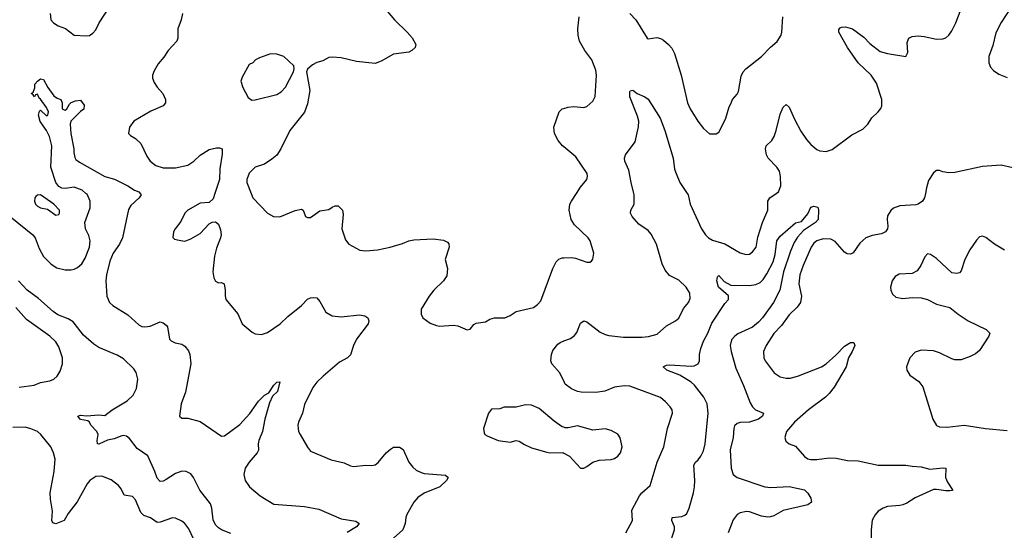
# Model space of a CAD drawing. Header units: inches. Extents: x 2057696 to 2160536, y 827480 to 1016834.
# Tile 271 of 422: x 2126454 to 2132871, y 947807 to 951130. Entities that reach past the tile are written whole.
import ezdxf

# ---------------------------------------------------------------- set-up
doc = ezdxf.new("R2010")
doc.units = ezdxf.units.IN
doc.header["$MEASUREMENT"] = 0
for name, color, linetype in [('C1924', 7, 'Continuous'), ('C1925', 7, 'Continuous'), ('C1934', 7, 'Continuous'), ('C1935', 7, 'Continuous')]:
    doc.layers.add(name, color=color, linetype=linetype)

msp = doc.modelspace()

# ---------------------------------------------------------------- linework, layer by layer
at = {"layer": 'C1924', "color": 5}
for points, elevation in [([(2126391.8, 949850), (2126539.6, 949730), (2126555, 949710), (2126580.3, 949640.3), (2126608.7, 949588.7), (2126658.5, 949538.5), (2126696, 949516), (2126750, 949501.1), (2126790, 949501.1), (2126810, 949505.7), (2126830, 949516.5), (2126858.5, 949541.5), (2126882, 949578), (2126908.8, 949650), (2126913.5, 949690), (2126905.3, 949725.3), (2126882.2, 949770), (2126877.8, 949810), (2126913.6, 949906.4), (2126914.5, 949950), (2126893.8, 949993.8), (2126886.2, 950000)], 440), ([(2127238.8, 950000), (2127246.8, 949990), (2127232.7, 949970), (2127179.1, 949920.9), (2127164.5, 949895.5), (2127125.3, 949710), (2127105.7, 949670), (2127063.1, 949610), (2127042, 949558), (2127019.5, 949470), (2127016.5, 949430), (2127022.4, 949330), (2127040.4, 949290), (2127060.4, 949270), (2127159.6, 949210), (2127230, 949143.1), (2127250, 949133.1), (2127270, 949130.3), (2127304.6, 949135.4), (2127370, 949163), (2127390, 949157.3), (2127410, 949142.8), (2127417.1, 949130), (2127431, 949050), (2127440.5, 949040.5), (2127467.5, 949027.5), (2127510, 949017.3), (2127530, 949004.9), (2127555.4, 948975.4), (2127563.7, 948950), (2127568.7, 948890), (2127534, 948706), (2127506, 948630), (2127494.8, 948550), (2127510, 948537.3), (2127550, 948535.5), (2127630, 948514.3), (2127770, 948420.3), (2127790, 948421.1), (2127890, 948496.2), (2127953.2, 948566.8), (2128010, 948647.6), (2128050, 948686), (2128077.6, 948702.4), (2128110, 948750.8), (2128130, 948771), (2128150, 948772), (2128134.4, 948710), (2128101.3, 948678.7), (2128083, 948637), (2128052.2, 948530), (2128037.2, 948450), (2128012.9, 948390), (2128008.9, 948370), (2128010, 948329.2), (2128001.3, 948310), (2127950, 948249.6), (2127923.6, 948210), (2127914.3, 948170), (2127924, 948130), (2127953.1, 948090), (2128022, 948030), (2128110, 947977), (2128310, 947961.8), (2128403.2, 947943.2), (2128550, 947881.3), (2128644.9, 947864.9), (2128667.3, 947850), (2128650.4, 947830), (2128588.3, 947791.7)], 440), ([(2127727.1, 950000), (2127715.2, 949964.8), (2127690, 949941.1), (2127630, 949935.8), (2127550, 949889.6), (2127530.4, 949870), (2127504.2, 949815.8), (2127466.8, 949770), (2127456, 949750), (2127451.6, 949711.6), (2127462.8, 949702.8), (2127494.4, 949694.4), (2127527.9, 949687.9), (2127538, 949690), (2127570, 949703), (2127630, 949739.1), (2127690, 949802), (2127707.9, 949812.1), (2127730, 949814.9), (2127750, 949798.8), (2127763.4, 949763.4), (2127766.7, 949730), (2127763.7, 949710), (2127737.1, 949642.9), (2127723.2, 949590), (2127714, 949490), (2127719.5, 949450), (2127730, 949427.3), (2127750, 949418), (2127770, 949420.5), (2127786.8, 949410), (2127794, 949370), (2127793, 949333), (2127798.8, 949310), (2127875.3, 949215.3), (2127904, 949150), (2127970, 949096), (2127990, 949086), (2128030, 949080.7), (2128070, 949093.4), (2128152, 949150), (2128201.3, 949198.7), (2128291.1, 949268.9), (2128330, 949310.7), (2128350, 949320.7), (2128370, 949322.8), (2128390, 949318.8), (2128410, 949296), (2128450, 949225.5), (2128490, 949201.6), (2128550, 949195.8), (2128670, 949208.7), (2128702.8, 949202.8), (2128722.8, 949190), (2128730.4, 949170.4), (2128726.4, 949150), (2128650.3, 949050), (2128630.3, 949010), (2128610, 948949.6), (2128590.2, 948929.8), (2128539.7, 948900.3), (2128432.2, 948810), (2128390.4, 948770), (2128364.8, 948735.2), (2128310, 948625.2), (2128296.5, 948570), (2128271.8, 948510), (2128267.2, 948490), (2128268.7, 948470), (2128272, 948450), (2128282, 948430), (2128330, 948347.7), (2128350, 948321.6), (2128485.3, 948265.3), (2128570, 948244.9), (2128610, 948226), (2128630, 948221.6), (2128709.6, 948230.4), (2128750, 948228), (2128770, 948233), (2128790, 948247.3), (2128843.6, 948310), (2128870, 948333.7), (2128890, 948347), (2128928.7, 948348.7), (2128952.7, 948332.7), (2128990.2, 948250.2), (2129016.4, 948216.4), (2129038.6, 948198.6), (2129070, 948182), (2129090, 948176.9), (2129230, 948164.9), (2129247.3, 948150), (2129235.5, 948130), (2129192.7, 948090), (2129090, 948048.7), (2129050, 948020.4), (2129022.4, 947990), (2128977.7, 947910), (2128970.3, 947890), (2128966.7, 947850), (2128952.2, 947810), (2128890, 947756.2)], 460), ([(2127962, 950000), (2127973.4, 949970), (2128070, 949870.7), (2128108.7, 949848.7), (2128150, 949848), (2128250, 949888.9), (2128290, 949897.1), (2128302.8, 949890), (2128316, 949850), (2128330, 949842), (2128350, 949843), (2128410, 949885.5), (2128470, 949894.8), (2128490, 949911), (2128510, 949918), (2128530, 949918), (2128558.8, 949890), (2128562.8, 949862.8), (2128554.9, 949770), (2128576.7, 949696.7), (2128598.8, 949670), (2128670.4, 949630.4), (2128710, 949625.5), (2128787, 949633), (2128869.6, 949650.4), (2128950, 949673.7), (2128990, 949690.4), (2129023.1, 949696.9), (2129150, 949703.1), (2129215.4, 949695.4), (2129243, 949683), (2129250.5, 949670.5), (2129252.7, 949650), (2129227.3, 949570), (2129242.8, 949510), (2129238, 949462), (2129216, 949430), (2129153, 949370), (2129122, 949330), (2129070, 949246), (2129070, 949214), (2129081, 949190), (2129130, 949154), (2129170, 949139.1), (2129190, 949136.3), (2129282, 949142), (2129310, 949137.3), (2129370, 949110.8), (2129390, 949116), (2129414.2, 949145.8), (2129430, 949154), (2129490, 949164.4), (2129519.1, 949180.9), (2129549.6, 949190.4), (2129615.3, 949190), (2129650, 949204.9), (2129690, 949230.5), (2129803, 949257), (2129830, 949275.5), (2129850, 949300.7), (2129928.2, 949510), (2129950, 949553.4), (2129968.4, 949571.6), (2129990, 949580.4), (2130000, 949580.7)], 480), ([(2127830, 947785.1), (2127770, 947809.8), (2127750, 947822.4), (2127730, 947843.1), (2127715.5, 947875.5), (2127706.3, 947950), (2127697.8, 947977.8), (2127627.5, 948067.5), (2127586.9, 948150), (2127570, 948173.3), (2127539, 948190), (2127510, 948192.3), (2127470, 948176.8), (2127410, 948136.4), (2127390, 948126.9), (2127370, 948124.2), (2127350, 948145.2), (2127335.3, 948190), (2127290, 948292), (2127219, 948339), (2127170, 948403.5), (2127150, 948418.7), (2127130, 948423.6), (2127119, 948421), (2127070, 948401.3), (2127026.9, 948393.1), (2126970, 948367.3), (2126962, 948370), (2126959.5, 948390), (2126965.1, 948430), (2126956, 948450), (2126918, 948490), (2126909.5, 948509.5), (2126898.6, 948518.6), (2126850, 948527.6), (2126834, 948550), (2126850, 948556.4), (2126892.3, 948552.3), (2126970, 948558.7), (2127010, 948554.8), (2127056, 948590), (2127154.7, 948650), (2127193.1, 948686.9), (2127215.4, 948730), (2127224.8, 948790), (2127213.8, 948833.8), (2127197.4, 948857.4), (2127130, 948922), (2127090, 948947.6), (2126970, 948995.6), (2126937.5, 949017.5), (2126870, 949077.4), (2126803, 949163), (2126770, 949183.8), (2126703, 949210), (2126673, 949230), (2126575.9, 949315.9), (2126502.8, 949370), (2126445.7, 949430)], 440), ([(2126450, 948737.7), (2126548, 948752), (2126590, 948767.9), (2126650, 948779.5), (2126676, 948790), (2126698, 948810), (2126717.7, 948842.3), (2126733.5, 948890), (2126733.8, 948930), (2126710, 949001.6), (2126690, 949033.5), (2126650, 949070.8), (2126499.1, 949179.1), (2126430, 949256.4)], 460), ([(2130000, 948779), (2129973.5, 948833.5), (2129923.5, 948890), (2129916.8, 948910), (2129921, 948950), (2129930, 948976.3), (2129960.9, 949019.1), (2129976, 949030), (2130000, 949038.9)], 460), ([(2130000, 948476.9), (2129990, 948480.5), (2129937, 948517), (2129839.4, 948599.4), (2129790, 948621.6), (2129750, 948623), (2129690, 948608.3), (2129612.3, 948607.7), (2129583.4, 948596.6), (2129530, 948594.5), (2129510.5, 948570), (2129478, 948470), (2129481.1, 948441.1), (2129486.8, 948430), (2129500.9, 948420.9), (2129572, 948390), (2129650, 948379.5), (2129690, 948390.6), (2129710, 948386), (2129744.1, 948364.1), (2129790, 948343.6), (2129890, 948316), (2129910, 948311.7), (2129993.1, 948313.1), (2130000, 948309.6)], 480), ([(2127615.1, 947690), (2127556.1, 947816.1), (2127530, 947849.7), (2127510, 947865.1), (2127470, 947885.4), (2127450, 947887.1), (2127370, 947859.2), (2127350, 947857.7), (2127307.5, 947887.5), (2127263.4, 947903.4), (2127242.9, 947922.9), (2127210, 948004.7), (2127190, 948027.4), (2127134.8, 948034.8), (2127115.7, 948075.7), (2127097.3, 948097.3), (2127050, 948134.8), (2126990, 948158.8), (2126950, 948155.8), (2126912, 948130), (2126894.3, 948110), (2126827.9, 947992.1), (2126770, 947915.6), (2126743.1, 947870), (2126690, 947848.4), (2126670, 947854), (2126664.2, 947870), (2126667.3, 947930), (2126654.5, 948010), (2126652.9, 948050), (2126679.8, 948190), (2126685.1, 948270), (2126675.6, 948310), (2126656.8, 948350), (2126591.5, 948430), (2126569.8, 948449.8), (2126527.7, 948467.7), (2126490, 948476.8), (2126410, 948476.5)], 460)]:
    msp.add_lwpolyline(points, dxfattribs=dict(at, elevation=elevation))
at = {"layer": 'C1924', "color": 5, "elevation": 460}
msp.add_lwpolyline([(2126590, 949989.4), (2126570, 949989.2), (2126560.4, 949979.6), (2126554, 949970), (2126550.6, 949950), (2126558, 949930), (2126570, 949916.3), (2126590, 949905.7), (2126636.1, 949896.1), (2126690, 949858), (2126710, 949862), (2126714, 949870), (2126713.2, 949890), (2126676, 949930)], close=True, dxfattribs=at)
at = {"layer": 'C1925', "color": 5}
for points, elevation in [([(2126653.4, 951170), (2126657.3, 951130), (2126674.8, 951110), (2126704.7, 951090), (2126753.7, 951073.7), (2126810, 951030.7), (2126890, 951024.9), (2126910, 951027.7), (2126930, 951042), (2126950, 951064), (2126971.5, 951110), (2127038.3, 951210)], 460), ([(2127515.8, 951170), (2127507.1, 951130), (2127485.4, 951070), (2127485.5, 951010), (2127478.9, 950990), (2127421.1, 950930), (2127393.7, 950886.3), (2127356.7, 950843.3), (2127330, 950798), (2127320.2, 950770), (2127320.2, 950750), (2127330, 950721.6), (2127350, 950691.7), (2127388, 950650), (2127405.3, 950610), (2127405.5, 950590), (2127390.3, 950569.7), (2127310, 950535.6), (2127197.3, 950470), (2127170.7, 950430), (2127162.8, 950390), (2127175.9, 950375.9), (2127210, 950358), (2127244.2, 950324.2), (2127282, 950242), (2127304.9, 950210), (2127342.3, 950182.3), (2127390, 950165.8), (2127470, 950166), (2127550, 950182.8), (2127590, 950209), (2127630, 950249.1), (2127690, 950285.5), (2127736.9, 950296.9), (2127756.5, 950296.5), (2127773.4, 950290), (2127774.6, 950254.6), (2127759.7, 950160.3), (2127757.5, 950090), (2127727.1, 950000)], 460), ([(2128850, 951186), (2128897.3, 951130), (2128980.7, 951050), (2129011.8, 951011.8), (2129036.3, 950970), (2129030.7, 950950), (2129010, 950929.4), (2128990, 950919.5), (2128890, 950905.6), (2128810, 950860.7), (2128770, 950845.6), (2128650, 950857.6), (2128550, 950881.6), (2128490, 950887.3), (2128470, 950884.5), (2128430, 950863.7), (2128390, 950852.7), (2128363.4, 950836.6), (2128330.7, 950809.3), (2128322.8, 950790), (2128344.4, 950670), (2128330, 950582), (2128311.2, 950528.8), (2128215.3, 950410), (2128156, 950290), (2128130, 950249.6), (2128098.2, 950221.8), (2128050.7, 950190), (2127988.4, 950170), (2127950, 950131.8), (2127935.3, 950090), (2127935.3, 950070), (2127962, 950000)], 480), ([(2126886.2, 950000), (2126860.6, 950020.6), (2126810, 950039.8), (2126750, 950030.7), (2126730, 950033.3), (2126710, 950043.7), (2126690.9, 950070), (2126656.9, 950170), (2126662.7, 950310), (2126649.4, 950369.4), (2126629.2, 950410), (2126588.2, 950468.2), (2126577.2, 950510), (2126584, 950536), (2126590, 950542), (2126630, 950504.7), (2126638, 950510), (2126641.2, 950530), (2126630, 950558), (2126590, 950614), (2126580.2, 950620.2), (2126570, 950646), (2126558, 950642), (2126550, 950628), (2126542, 950642), (2126528.7, 950650), (2126542, 950658), (2126553.6, 950686.4), (2126553.2, 950710), (2126570, 950731.3), (2126590, 950744.7), (2126610, 950742), (2126637.3, 950690), (2126675.9, 950635.9), (2126698.8, 950618.8), (2126722, 950610), (2126732, 950590), (2126732, 950550), (2126743.5, 950543.5), (2126750, 950541), (2126762, 950550), (2126778.6, 950581.4), (2126789.3, 950590.7), (2126817.5, 950602.5), (2126850, 950606), (2126874.4, 950574.4), (2126872.4, 950547.6), (2126850, 950532.7), (2126786.8, 950470), (2126782.8, 950450), (2126787.4, 950390), (2126806.5, 950290), (2126806.4, 950266.4), (2126812.7, 950232.7), (2126821.1, 950221.1), (2126843.4, 950203.4), (2127010, 950110.4), (2127072.7, 950092.7), (2127158.8, 950050), (2127201.8, 950021.8), (2127230.8, 950010), (2127238.8, 950000)], 440), ([(2130000, 950303.2), (2129991.8, 950310), (2129963.5, 950343.5), (2129940.5, 950390), (2129934.7, 950430), (2129969.3, 950530), (2129989, 950550), (2130000, 950553.1)], 480)]:
    msp.add_lwpolyline(points, dxfattribs=dict(at, elevation=elevation))
at = {"layer": 'C1925', "color": 5, "elevation": 480}
msp.add_lwpolyline([(2128090, 950909), (2128016.9, 950883.1), (2127991.6, 950868.4), (2127974, 950850), (2127950, 950838), (2127903.4, 950756.6), (2127896.3, 950730), (2127907.7, 950690), (2127943, 950623), (2127967.7, 950607.7), (2127990, 950608), (2128130, 950643), (2128159.3, 950660.7), (2128187.7, 950692.3), (2128239.3, 950790), (2128244, 950810), (2128242, 950830), (2128175.3, 950890), (2128130, 950905.2)], close=True, dxfattribs=at)
at = {"layer": 'C1934', "color": 5}
for points, elevation in [([(2130000, 949580.7), (2130050, 949582.4), (2130077.3, 949577.3), (2130150, 949551), (2130170, 949551.3), (2130182, 949558), (2130189.1, 949570.9), (2130196, 949610), (2130172.3, 949690), (2130159.5, 949710), (2130070, 949794), (2130048.6, 949830), (2130034.8, 949890), (2130039.8, 949930), (2130049.8, 949950), (2130082.8, 950000)], 480), ([(2130000, 949038.9), (2130044.6, 949055.4), (2130070, 949074), (2130085.2, 949094.8), (2130110, 949154), (2130130, 949170.5), (2130150, 949164.4), (2130237.3, 949097.3), (2130270, 949080.8), (2130294.8, 949074.8), (2130390, 949062.9), (2130510, 949063.2), (2130552.4, 949067.6), (2130610, 949084.2), (2130670, 949137.1), (2130729.2, 949170), (2130750, 949186.8), (2130779.6, 949250), (2130814, 949290), (2130824.2, 949315.8), (2130821.3, 949350), (2130798.7, 949390), (2130750, 949434.7), (2130690, 949464.2), (2130660.7, 949500.7), (2130641, 949541), (2130604.2, 949670), (2130570, 949735.1), (2130550, 949758.9), (2130490, 949798.7), (2130445.6, 949850), (2130435.1, 949870), (2130438, 949890), (2130459.8, 949930), (2130459.8, 949990), (2130457.2, 950000)], 460), ([(2130804.8, 950000), (2130811, 949991), (2130823.2, 949930), (2130897.4, 949770), (2130924.6, 949730), (2130943.1, 949710), (2130970, 949694.3), (2131050.3, 949670.3), (2131150, 949612.2), (2131190, 949601.3), (2131210, 949604.4), (2131230, 949618.4), (2131254.8, 949650), (2131265.7, 949714.3), (2131294.5, 949810), (2131329.7, 949890), (2131329.7, 949950), (2131344.2, 949970), (2131385.2, 950000)], 460), ([(2132357.1, 950000), (2132351.7, 949970), (2132337.6, 949950), (2132310.5, 949930), (2132295, 949925), (2132190, 949918.8), (2132150, 949904.4), (2132131.1, 949888.9), (2132110, 949853.2), (2132108, 949830), (2132113, 949787), (2132110.2, 949769.8), (2132096.5, 949750), (2132070, 949735.5), (2132010, 949725.3), (2131970, 949710.8), (2131930, 949675.4), (2131887.5, 949612.5), (2131870, 949603.9), (2131846.8, 949606.8), (2131830, 949617.7), (2131770, 949686.4), (2131740.7, 949700.7), (2131690, 949703), (2131650, 949690.5), (2131630, 949675), (2131613.5, 949650), (2131560.6, 949530), (2131539.8, 949470), (2131533.2, 949410), (2131549.3, 949330), (2131543.2, 949290), (2131521.9, 949258.1), (2131470, 949209.7), (2131419.2, 949140.8), (2131370, 949088), (2131318.9, 949010), (2131302, 948970), (2131303.7, 948930), (2131312.2, 948910), (2131372.4, 948832.4), (2131410, 948805.7), (2131450, 948797.4), (2131477.7, 948797.7), (2131530, 948811.3), (2131679.7, 948870), (2131710, 948890.2), (2131773.3, 948946.7), (2131830, 949006), (2131870, 949028), (2131891.3, 949030), (2131897.1, 949010), (2131880.3, 948970), (2131856.5, 948930), (2131840.2, 948870), (2131761.5, 948738.5), (2131730, 948696.9), (2131705.9, 948674.1), (2131594.3, 948590), (2131504.9, 948510), (2131452.7, 948450), (2131441.6, 948410), (2131446.9, 948386.9), (2131468.5, 948368.5), (2131510, 948353.4), (2131570, 948286.7), (2131590, 948271.8), (2131607.6, 948267.6), (2131650, 948266.7), (2131730, 948278), (2131775.5, 948275.5), (2131850, 948261.7), (2131918, 948258), (2132050, 948230.2), (2132230, 948230.4), (2132270, 948223.1), (2132330, 948220.4), (2132385.5, 948205.5), (2132473.5, 948213.5), (2132490, 948210.6), (2132488.5, 948150), (2132500.5, 948120.5), (2132534, 948070), (2132533.7, 948066.3), (2132517, 948063), (2132490, 948063.1), (2132430, 948072.4), (2132408.9, 948071.1), (2132290, 948018.3), (2132236.1, 947983.9), (2132210, 947972.5), (2132190, 947967), (2132110, 947960.7), (2132081.6, 947950), (2132050, 947930.9), (2132030, 947908.2), (2132010, 947872.3), (2132002.8, 947810), (2132003.9, 947750)], 460), ([(2130689.7, 947710), (2130722, 947810), (2130722, 947830), (2130704.4, 947870), (2130706.6, 947890), (2130770, 947896.2), (2130790, 947904.4), (2130803.1, 947916.9), (2130818.5, 947950), (2130845, 948050), (2130852.5, 948090), (2130853.9, 948130), (2130847.7, 948230), (2130858.3, 948250), (2130875.5, 948264.5), (2130894.6, 948290), (2130910, 948323.1), (2130922.6, 948370), (2130941.7, 948570), (2130934.3, 948630), (2130912.9, 948672.9), (2130852.2, 948752.2), (2130831.5, 948771.5), (2130757, 948817), (2130672.7, 948850), (2130649, 948870), (2130670, 948882), (2130690, 948884.4), (2130830, 948874.2), (2130850, 948877.6), (2130876.3, 948890), (2130884.4, 948910), (2130884.5, 948950), (2130893.4, 948990), (2130910, 949037.7), (2130938.5, 949090), (2130965.3, 949154.7), (2131050, 949283.1), (2131073, 949310), (2131073.2, 949333.2), (2131008.9, 949390), (2130998.7, 949430), (2131002.5, 949457.5), (2131010, 949466), (2131046, 949426), (2131090, 949402.6), (2131210, 949399.1), (2131252.7, 949407.3), (2131279.7, 949420.3), (2131300.1, 949439.9), (2131323.9, 949476.1), (2131364.9, 949555.1), (2131377.7, 949602.3), (2131389.9, 949690), (2131410, 949720.4), (2131510, 949807.3), (2131550, 949816), (2131590, 949866.8), (2131609.6, 949910.4), (2131630, 949916.3), (2131656, 949910), (2131660.7, 949890), (2131658, 949830), (2131641.6, 949810), (2131562, 949758), (2131524.2, 949715.8), (2131501, 949679), (2131477.2, 949622.8), (2131432.4, 949490), (2131408, 949370), (2131367.7, 949290), (2131295.9, 949190), (2131270, 949161), (2131230, 949128.7), (2131135.5, 949084.5), (2131114.6, 949070), (2131094.5, 949045.5), (2131085.4, 949010), (2131090.8, 948970), (2131122.4, 948862.4), (2131172.3, 948750), (2131215.3, 948635.3), (2131230.2, 948610.2), (2131250, 948590.4), (2131302, 948570), (2131294.6, 948550), (2131270, 948529.1), (2131210, 948510.7), (2131150, 948508.9), (2131130, 948502.3), (2131114, 948486), (2131108.3, 948470), (2131103.8, 948410), (2131083.8, 948330), (2131091.6, 948210), (2131104.2, 948170), (2131130.6, 948150), (2131310.1, 948090.1), (2131350, 948086.1), (2131470, 948092.5), (2131570, 948070.2), (2131590, 948048.5), (2131610, 948016.4), (2131614.2, 947990), (2131590, 947972.4), (2131430, 947935.8), (2131370, 947901.6), (2131346.6, 947893.4), (2131330, 947891.3), (2131290, 947897.4), (2131210, 947927.7), (2131190.3, 947929.7), (2131150, 947919.1), (2131130, 947908.3), (2131104.5, 947875.5), (2131072.2, 947790)], 440), ([(2132872.3, 949630), (2132808.5, 949668.5), (2132750, 949711.8), (2132730, 949720.7), (2132720.9, 949719.1), (2132710, 949717), (2132690, 949695.1), (2132647.7, 949632.3), (2132614, 949570), (2132590, 949495.3), (2132578.4, 949481.6), (2132562, 949478), (2132530, 949482.9), (2132430, 949576.9), (2132390, 949602.9), (2132370, 949605.2), (2132354, 949586), (2132328.2, 949530), (2132303.9, 949496.1), (2132270, 949478.4), (2132185.8, 949474.2), (2132160.9, 949459.1), (2132141.3, 949430), (2132130.4, 949390), (2132132.7, 949370), (2132143.1, 949343.1), (2132164.9, 949324.9), (2132210, 949316.4), (2132270, 949321.3), (2132330, 949319.5), (2132370, 949308.9), (2132430, 949279.6), (2132515.9, 949255.9), (2132570, 949213.4), (2132636, 949170), (2132753.3, 949113.3), (2132778, 949090), (2132771.3, 949070), (2132710, 948976), (2132684.2, 948955.8), (2132650, 948938), (2132590, 948916.9), (2132550, 948916.3), (2132530, 948922), (2132450, 948961.1), (2132410, 948974), (2132330, 948978.3), (2132290, 948965.1), (2132255.5, 948930), (2132234.8, 948870), (2132236, 948850), (2132256.8, 948816.8), (2132314.4, 948774.4), (2132341.4, 948741.4), (2132406, 948530), (2132430, 948487.7), (2132450, 948480.5), (2132498.4, 948478.4), (2132610, 948491.4), (2132749.3, 948469.3), (2132890, 948455.2)], 480), ([(2130404, 947790), (2130447.8, 947870), (2130443.2, 947936.8), (2130494, 948030), (2130510, 948050.3), (2130562.7, 948097.3), (2130609.8, 948250.2), (2130652.6, 948350), (2130676.1, 948470), (2130709.7, 948570), (2130706.3, 948590), (2130693.6, 948610), (2130663.3, 948643.3), (2130630.6, 948670.6), (2130430, 948745), (2130393.9, 948746.1), (2130330, 948738.3), (2130268.1, 948711.9), (2130210, 948704.4), (2130114.7, 948705.3), (2130089.3, 948710), (2130050, 948726.4), (2130010, 948758.4), (2130000, 948779)], 460), ([(2130000, 948309.6), (2130037.3, 948290), (2130110, 948211.3), (2130130, 948211), (2130150, 948222.8), (2130190, 948250.6), (2130230, 948263), (2130310, 948267), (2130330, 948274), (2130351.8, 948290), (2130369.7, 948310.3), (2130380.5, 948350), (2130368.2, 948408.2), (2130352.6, 948432.6), (2130310, 948456.9), (2130270, 948467.8), (2130190, 948458.7), (2130090, 948486), (2130030, 948473.3), (2130010, 948473.3), (2130000, 948476.9)], 480)]:
    msp.add_lwpolyline(points, dxfattribs=dict(at, elevation=elevation))
at = {"layer": 'C1935', "color": 5}
for points, elevation in [([(2131385.2, 950000), (2131398.9, 950010), (2131415.3, 950050), (2131413.6, 950110), (2131405.5, 950145.5), (2131389.8, 950169.8), (2131332.6, 950230), (2131321.7, 950250), (2131314.7, 950290), (2131318.4, 950310), (2131355.3, 950344.7), (2131370.9, 950369.1), (2131385.1, 950410), (2131410, 950514.8), (2131430, 950562), (2131450, 950578), (2131470, 950560.7), (2131503.4, 950483.4), (2131545, 950405), (2131582, 950350), (2131610, 950318), (2131650, 950284.9), (2131670, 950276.5), (2131710, 950271.6), (2131750, 950286), (2131878.6, 950381.4), (2131950, 950418.2), (2131982.4, 950450), (2132007.8, 950492.2), (2132049.7, 950530), (2132066.8, 950553.2), (2132072.5, 950570), (2132072.2, 950610), (2132038, 950718), (2132003.5, 950770), (2131918.4, 950850), (2131849.7, 950950), (2131792.3, 951050), (2131792.9, 951067.1), (2131801.5, 951078.5), (2131810, 951082.8), (2131836.5, 951083.5), (2131882.8, 951070), (2131955.8, 951015.8), (2131995.2, 950975.2), (2132062.6, 950922.6), (2132111, 950910), (2132229, 950891), (2132242.7, 950917.3), (2132238.6, 950981.4), (2132249.6, 951010.4), (2132270, 951022), (2132310, 951026), (2132350, 951022), (2132430, 951002.7), (2132470, 951005.2), (2132490, 951013.1), (2132510, 951030.3), (2132530, 951058.7), (2132555.3, 951110), (2132600.3, 951230)], 460), ([(2132921.5, 951218.5), (2132850, 951112.3), (2132815.9, 951044.1), (2132796.7, 950963.3), (2132771.7, 950890), (2132770.3, 950850), (2132781.4, 950821.4), (2132800, 950800), (2132836.8, 950776.8), (2132890, 950754.9)], 460), ([(2130431.8, 951171.8), (2130470.3, 951130), (2130542.8, 951010), (2130550, 951004.9), (2130606.2, 951013.8), (2130630, 951008.7), (2130650, 950998), (2130683.7, 950970), (2130704.6, 950944.6), (2130721.5, 950910), (2130764.9, 950770), (2130806.4, 950590), (2130823.8, 950550), (2130873.4, 950470), (2130910, 950422.8), (2130950, 950387.7), (2130993.6, 950386.4), (2131010, 950398.8), (2131029.3, 950430), (2131057, 950490), (2131077.2, 950562.8), (2131090, 950582), (2131099, 950610), (2131130, 950646), (2131138, 950662), (2131157.5, 950762.5), (2131169.2, 950790), (2131186, 950810), (2131290, 950890.4), (2131347.3, 950952.7), (2131390.7, 950989.3), (2131416.9, 951030), (2131421.3, 951050), (2131427.8, 951150)], 480), ([(2130000, 950553.1), (2130030, 950561.6), (2130065.2, 950565.2), (2130130, 950558), (2130150, 950564.9), (2130190, 950599.1), (2130205.1, 950630), (2130214.5, 950770), (2130210, 950801.2), (2130182.7, 950870), (2130137.4, 950930), (2130102.4, 950990), (2130093.3, 951030), (2130091.4, 951071.4), (2130099.8, 951150)], 480), ([(2130457.2, 950000), (2130439.3, 950070), (2130425.1, 950150), (2130398.3, 950210), (2130395.1, 950230), (2130403.6, 950250), (2130465.6, 950334.4), (2130487, 950433), (2130489.8, 950470), (2130481.5, 950501.5), (2130430, 950629.2), (2130430, 950662), (2130432.9, 950667.1), (2130450, 950670.7), (2130479.1, 950650), (2130529.2, 950629.2), (2130550, 950612.2), (2130628.4, 950490), (2130659.3, 950410), (2130712.7, 950230), (2130722.8, 950157.2), (2130731.8, 950130), (2130756.1, 950070), (2130804.8, 950000)], 460), ([(2130082.8, 950000), (2130110, 950041.3), (2130149.6, 950090), (2130154.7, 950110), (2130152.8, 950130), (2130078.3, 950238.3), (2130000, 950303.2)], 480), ([(2132926.4, 950166.4), (2132850, 950184.2), (2132730, 950175.6), (2132550, 950136), (2132510, 950132.7), (2132470, 950139.3), (2132450, 950149.2), (2132430, 950149.2), (2132410, 950132.7), (2132377.4, 950082.6), (2132363.6, 950036.4), (2132357.1, 950000)], 460)]:
    msp.add_lwpolyline(points, dxfattribs=dict(at, elevation=elevation))

doc.saveas('drawing.dxf')
